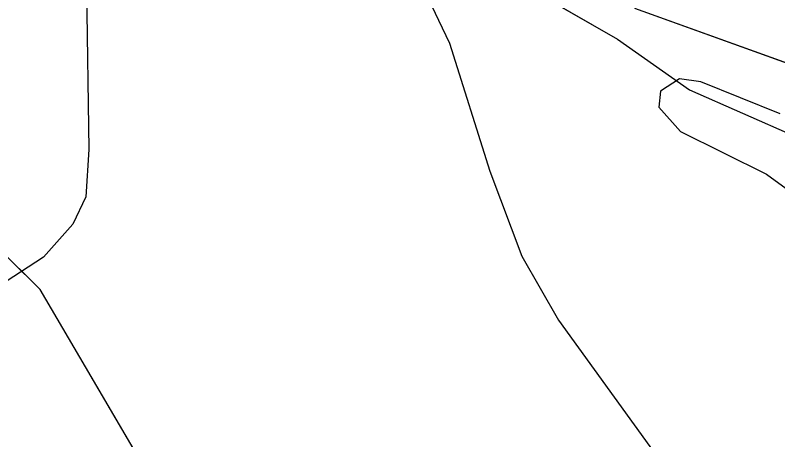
# Model space of a CAD drawing. Extents: x -662620 to -656370, y -1067090 to -1062990.
# Drawn here: x -661376.8 to -661234, y -1066190.6 to -1066111 of the extents above; entities that cross this region are included whole.
import ezdxf

# ---------------------------------------------------------------- set-up
doc = ezdxf.new("R2010")
doc.units = 0
for name, color, linetype in [('OBVOD_PÚ', 7, 'Continuous'), ('ORNÁ_PŮDA_-_STÁVAJÍCÍ', 7, 'Continuous'), ('VRSTEVNICE_ZDŮRAZNĚNÁ', 7, 'Continuous'), ('VRSTEVNICE_ZÁKLADNÍ', 7, 'Continuous')]:
    doc.layers.add(name, color=color, linetype=linetype)

msp = doc.modelspace()

# ---------------------------------------------------------------- linework, layer by layer
at = {"layer": 'OBVOD_PÚ'}
for points in [[(-661281.88, -1066105.23), (-661263.96, -1066115.48)], [(-661228.77, -1066121.27), (-661260.72, -1066109.78)], [(-661263.96, -1066115.48), (-661250.51, -1066125)], [(-661250.51, -1066125), (-661230.66, -1066133.74)], [(-661372.12, -1066162.39), (-661383.27, -1066151.4)], [(-661349.81, -1066200.46), (-661372.12, -1066162.39)]]:
    msp.add_lwpolyline(points, dxfattribs=at)
at = {"layer": 'ORNÁ_PŮDA_-_STÁVAJÍCÍ'}
for p, q in [((-661281.88, -1066105.23), (-661263.96, -1066115.48)), ((-661228.77, -1066121.27), (-661260.72, -1066109.78)), ((-661263.96, -1066115.48), (-661250.51, -1066125)), ((-661250.51, -1066125), (-661230.66, -1066133.74)), ((-661372.12, -1066162.39), (-661383.27, -1066151.4)), ((-661349.81, -1066200.46), (-661372.12, -1066162.39))]:
    msp.add_line(p, q, dxfattribs=at)
for points in [[(-661214.96, -1066228.74), (-661247.14, -1066231.81), (-661258.89, -1066232.13), (-661267.57, -1066231.46), (-661276.97, -1066230.21), (-661286.21, -1066227.67), (-661305.57, -1066219.95), (-661349.81, -1066200.46), (-661372.12, -1066162.39), (-661383.27, -1066151.4), (-661401.88, -1066133.22), (-661431.7, -1066112.27), (-661428.69, -1066098.31)], [(-661281.88, -1066105.23), (-661263.96, -1066115.48), (-661250.51, -1066125), (-661230.66, -1066133.74)], [(-661106.05, -1066185.09), (-661118.94, -1066179.21), (-661138.24, -1066163.3), (-661195.99, -1066130.77), (-661228.77, -1066121.27), (-661260.72, -1066109.78)]]:
    msp.add_lwpolyline(points, dxfattribs=at)
at = {"layer": 'VRSTEVNICE_ZDŮRAZNĚNÁ'}
msp.add_lwpolyline([(-661233.51, -1066129.5), (-661248.36, -1066123.51), (-661252.35, -1066122.94), (-661255.92, -1066125.22), (-661256.21, -1066128.22), (-661252.21, -1066132.79), (-661236.08, -1066140.78), (-661232.37, -1066143.49)], dxfattribs=at)
at = {"layer": 'VRSTEVNICE_ZÁKLADNÍ'}
for points in [[(-661363.4, -1066106.24), (-661362.97, -1066136.21), (-661363.55, -1066145.06), (-661365.97, -1066150.2), (-661371.46, -1066156.38), (-661381.39, -1066162.76), (-661395.09, -1066169.33), (-661402.23, -1066174.04), (-661408.79, -1066180.89), (-661419.21, -1066194.31), (-661428.49, -1066203.16), (-661446.48, -1066213.72), (-661474.74, -1066228.42)], [(-661363.4, -1066106.24), (-661362.97, -1066136.21), (-661363.55, -1066145.06), (-661365.97, -1066150.2), (-661371.46, -1066156.38), (-661381.39, -1066162.76), (-661395.09, -1066169.33), (-661402.23, -1066174.04), (-661408.79, -1066180.89), (-661419.21, -1066194.31), (-661428.49, -1066203.16), (-661446.48, -1066213.72), (-661474.74, -1066228.42)], [(-661300.17, -1066106.24), (-661295.46, -1066116.23), (-661287.89, -1066140.21), (-661281.9, -1066156.19), (-661275.05, -1066168.18), (-661254.21, -1066197.02), (-661246.21, -1066206.3), (-661236.08, -1066214.86), (-661225.8, -1066222.14), (-661215.81, -1066227.28), (-661202.97, -1066232.27), (-661200.97, -1066241.84), (-661189.69, -1066252.97), (-661178.56, -1066261.68), (-661174.56, -1066267.39), (-661173.13, -1066275.24), (-661175.98, -1066280.26), (-661181.55, -1066285.37), (-661188.98, -1066287.8), (-661194.11, -1066287.8), (-661201.25, -1066285.23), (-661209.82, -1066281.09), (-661224.95, -1066271.1), (-661236.51, -1066267.53)], [(-661300.17, -1066106.24), (-661295.46, -1066116.23), (-661287.89, -1066140.21), (-661281.9, -1066156.19), (-661275.05, -1066168.18), (-661254.21, -1066197.02), (-661246.21, -1066206.3), (-661236.08, -1066214.86), (-661225.8, -1066222.14), (-661215.81, -1066227.28), (-661202.97, -1066232.27), (-661200.97, -1066241.84), (-661189.69, -1066252.97), (-661178.56, -1066261.68), (-661174.56, -1066267.39), (-661173.13, -1066275.24), (-661175.98, -1066280.26), (-661181.55, -1066285.37), (-661188.98, -1066287.8), (-661194.11, -1066287.8), (-661201.25, -1066285.23), (-661209.82, -1066281.09), (-661224.95, -1066271.1), (-661236.51, -1066267.53)]]:
    msp.add_lwpolyline(points, dxfattribs=at)

doc.saveas('drawing.dxf')
